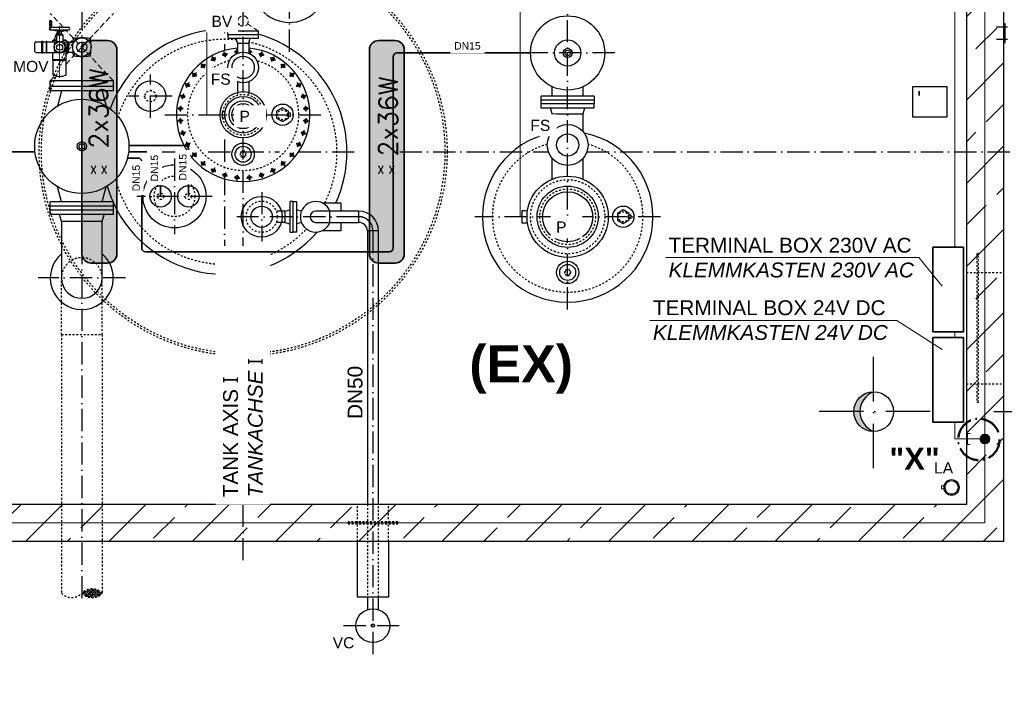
# Model space of a CAD drawing. Header units: millimetres. Extents: x 2605 to 1198744, y 17680 to 73723.
# Tile 608 of 656: x 68062 to 73372, y 40336 to 43907. Entities that reach past the tile are written whole.
import ezdxf
from ezdxf.enums import TextEntityAlignment as Align

# ---------------------------------------------------------------- set-up
doc = ezdxf.new("R2010")
doc.units = ezdxf.units.MM
for name, pattern in [('ACAD_ISO10W100', [18, 12, -3, 0, -3]), ('JIS_02_1.0', [2, 1, -1]), ('STRICHPUNKT', [25.4, 12.7, -6.35, 0, -6.35])]:
    doc.linetypes.add(name, pattern=pattern)
doc.layers.add('0_POL_masch Installation Bestand', color=7, linetype='Continuous')
for name, color, linetype, lineweight in [('Beschriftung', 7, 'Continuous', 9), ('elektro Installation', 7, 'Continuous', 35), ('Verz. Bandstahl 30x3_5mm auf Putz', 1, 'GRENZE2', 18), ('Verz. Bandstahl 30x3_5mm im Beton', 5, 'GRENZE1', 18)]:
    doc.layers.add(name, color=color, linetype=linetype, lineweight=lineweight)
doc.styles.add('LBB3.5M1000', font='isocp.shx', dxfattribs={"height": 3.5})
doc.styles.add('ROMANS', font='ROMANS', dxfattribs={"height": 0.2})
doc.linetypes.add('GRENZE1', pattern='A,6.35,-2.54,[133,ltypeshp.shx,S=2.54,R=0,X=-2.54,Y=0],-2.54,25.4', length=36.83)
doc.linetypes.add('GRENZE2', pattern='A,6.35,-2.54,[132,ltypeshp.shx,S=2.54,R=0,X=-2.54,Y=0],-2.54,25.4', length=36.83)

msp = doc.modelspace()

# ---------------------------------------------------------------- hatches: boundary and pattern name
h = msp.add_hatch()
h.set_pattern_fill('ANSI33', color=256, scale=50, style=0)
h.set_pattern_definition([(45, (150560.63, 46331.4), (-224.5064, 224.5064), []), (45, (150785.13, 46331.4), (-224.5064, 224.5064), [158.75, -79.375])])
h.paths.add_polyline_path([(67517.09828, 45294.77103), (65167.09828, 45294.77103), (65167.09828, 41094.77103), (69267.09828, 41094.77103), (69267.09828, 41294.77103), (65367.09828, 41294.77103), (65367.09828, 45094.77103), (67517.09828, 45094.77103)])
h.paths.add_polyline_path([(68397.09828, 45294.77103), (67517.09828, 45294.77103), (67517.09828, 45094.77103), (68397.09828, 45094.77103)], flags=17)
h.paths.add_polyline_path([(69267.09828, 45294.77103), (68397.09828, 45294.77103), (68397.09828, 45094.77103), (69267.09828, 45094.77103)])
h.paths.add_polyline_path([(71017.09828, 45294.77103), (69267.09828, 45294.77103), (69267.09828, 45094.77103), (71017.09828, 45094.77103)], flags=17)
h.paths.add_polyline_path([(73367.09828, 45294.77103), (71017.09828, 45294.77103), (71017.09828, 45094.77103), (73167.09828, 45094.77103), (73167.09828, 41294.77103), (69267.09828, 41294.77103), (69267.09828, 41094.77103), (73367.09828, 41094.77103)])
h = msp.add_hatch(color=254)
h.dxf.hatch_style = 1
edge = h.paths.add_edge_path()
edge.add_line((68536.09828, 42594.77103), (68448.09828, 42594.77103))
edge.add_arc((68448.09828, 42644.77103), 50, 180, 270, ccw=False)
edge.add_line((68398.09828, 42644.77103), (68398.09828, 43744.77103))
edge.add_arc((68448.09828, 43744.77103), 50, 90, 180, ccw=False)
edge.add_line((68448.09828, 43794.77103), (68536.09828, 43794.77103))
edge.add_arc((68536.09828, 43744.77103), 50, 0, 90, ccw=False)
edge.add_line((68586.09828, 43744.77103), (68586.09828, 42644.77103))
edge.add_arc((68536.09828, 42644.77103), 50, -90, 0, ccw=False)
edge = h.paths.add_edge_path()
edge.add_line((70086.09828, 42594.77103), (69998.09828, 42594.77103))
edge.add_arc((69998.09828, 42644.77103), 50, 180, 270, ccw=False)
edge.add_line((69948.09828, 42644.77103), (69948.09828, 43744.77103))
edge.add_arc((69998.09828, 43744.77103), 50, 90, 180, ccw=False)
edge.add_line((69998.09828, 43794.77103), (70086.09828, 43794.77103))
edge.add_arc((70086.09828, 43744.77103), 50, 0, 90, ccw=False)
edge.add_line((70136.09828, 43744.77103), (70136.09828, 42644.77103))
edge.add_arc((70086.09828, 42644.77103), 50, -90, 0, ccw=False)
h = msp.add_hatch(color=256)
h.dxf.hatch_style = 1
h.paths.add_polyline_path([(72593.54851, 41794.77103), (72560.04828, 41794.77103, 0.4142135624), (72667.09828, 41687.72103, -0.3104259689)])
h.paths.add_polyline_path([(72667.09828, 41901.82103, 0.4142135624), (72560.04828, 41794.77103), (72593.54851, 41794.77103, -0.3104259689)])
at = {"linetype": 'JIS_02_1.0', "ltscale": 10}
h = msp.add_hatch(dxfattribs=at)
h.set_pattern_fill('ANSI36', color=256, scale=2.5)
h.set_pattern_definition([(45, (83825.211, 48258.312), (4.209495, 15.4348152), [19.84375, -3.96875, 0, -3.96875])])
h.paths.add_polyline_path([(68397.09828, 40815.76269, 0.4305700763), (68506.64835, 40815.76269, 0.4305700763)])
at = {"layer": 'Verz. Bandstahl 30x3_5mm im Beton'}
h = msp.add_hatch(color=256, dxfattribs=at)
h.dxf.hatch_style = 1
edge = h.paths.add_edge_path()
edge.add_arc((73267.09828, 41647.37219), 26.4653, 0, 360)

# ---------------------------------------------------------------- linework, layer by layer
at = {"linetype": 'ACAD_ISO10W100', "ltscale": 10}
for p, q in [((68397.09828, 46131.29563), (68397.09828, 40763.94736)), ((69267.09828, 40992.99843), (69267.09828, 46093.74077)), ((71017.09828, 42344.56472), (71017.09828, 46119.28167)), ((69517.09828, 43734.08496), (69517.09828, 44455.4571)), ((69167.09828, 43954.69808), (69167.09828, 43740.60336)), ((69114.06654, 43681.07332), (69099.58028, 43708.17521)), ((69172.86181, 43705.42712), (69163.94121, 43734.83438)), ((69234.53193, 43725.42297), (69232.26642, 43748.42511)), ((69299.66467, 43725.42295), (69301.93019, 43748.4251)), ((69361.33479, 43705.42711), (69370.25539, 43734.83437)), ((69420.13006, 43681.07331), (69434.61632, 43708.17519)), ((71271.09768, 43727.77043), (70763.09888, 43727.77043)), ((69061.15219, 43645.71709), (69041.65697, 43669.4721)), ((69473.0444, 43645.71707), (69492.53963, 43669.47207)), ((68767.09828, 43377.39035), (68767.09828, 43612.15171)), ((69016.15224, 43600.71715), (68992.39724, 43620.21238)), ((69518.04435, 43600.71712), (69541.79935, 43620.21235)), ((68980.79601, 43547.80281), (68953.69412, 43562.28907)), ((69553.40058, 43547.80277), (69580.50247, 43562.28903)), ((68884.47896, 43494.77103), (68649.7176, 43494.77103)), ((68956.44221, 43489.00754), (68927.03494, 43497.92814)), ((69607.16164, 43497.92808), (69577.75437, 43489.00749)), ((68845.44882, 43394.77103), (69688.74774, 43394.77103)), ((68944.02674, 43426.59082), (68913.44421, 43429.60294)), ((69590.16982, 43426.59078), (69620.75236, 43429.6029)), ((68944.02674, 43362.95128), (68913.44421, 43359.93916)), ((69590.16982, 43362.95124), (69620.75235, 43359.93912)), ((68956.44219, 43300.53455), (68927.03493, 43291.61396)), ((69577.75436, 43300.53452), (69607.16162, 43291.61392)), ((68980.79599, 43241.73929), (68953.6941, 43227.25303)), ((69167.09828, 43260.52909), (69167.09828, 42434.84398)), ((69553.40056, 43241.73925), (69580.50245, 43227.25299)), ((68649.37938, 43194.77103), (68967.76569, 43194.77103)), ((69016.15222, 43188.82494), (68992.39721, 43169.32971)), ((69078.33203, 43194.77103), (69462.64527, 43194.77103)), ((69518.04432, 43188.82491), (69541.79933, 43169.32968)), ((69566.43087, 43194.77103), (69904.01376, 43194.77103)), ((70111.27976, 43194.77103), (70913.50774, 43194.77103)), ((71120.68882, 43194.77103), (73667.09828, 43194.77103)), ((68897.09828, 43158.23218), (68897.09828, 42751.30988)), ((69061.15217, 43143.82499), (69041.65694, 43120.06999)), ((69473.04437, 43143.82497), (69492.5396, 43120.06996)), ((69114.06651, 43108.46875), (69099.58024, 43081.36686)), ((69172.86177, 43084.11495), (69163.94117, 43054.70769)), ((69235.27849, 43071.69949), (69232.26638, 43041.11696)), ((69298.91803, 43071.69949), (69301.93015, 43041.11695)), ((69361.33476, 43084.11494), (69370.25535, 43054.70768)), ((69420.13003, 43108.46874), (69434.61629, 43081.36685)), ((69100.55943, 42954.77103), (68693.63713, 42954.77103)), ((69891.09828, 42844.77103), (69233.59286, 42844.77103)), ((71517.30459, 42844.77103), (70516.89197, 42844.77103)), ((68632.68008, 42514.77103), (68161.51648, 42514.77103)), ((73315.95772, 41794.77103), (73762.2357, 41794.77103))]:
    msp.add_line(p, q, dxfattribs=at)
for p, q in [((73367.09828, 45294.77103), (73367.09828, 41094.77103)), ((73167.09828, 45094.77103), (73167.09828, 41294.77103)), ((69236.94828, 43779.77103), (69229.59828, 43806.77103)), ((69297.24828, 43779.77103), (69304.59828, 43806.77103)), ((69236.94828, 43779.77103), (69297.24828, 43779.77103)), ((69236.94828, 43779.77103), (69236.94828, 43726.4161)), ((69297.24828, 43779.77103), (69297.24828, 43726.4161)), ((69236.94828, 43572.82928), (69236.94828, 43515.77472)), ((69297.24828, 43572.82928), (69297.24828, 43515.77472)), ((69492.09828, 42874.92103), (69472.8857, 42874.92103)), ((69492.09828, 42874.92103), (69519.09828, 42882.27103)), ((69492.09828, 42874.92103), (69492.09828, 42814.62103)), ((69581.38174, 42875.11609), (69555.09828, 42882.27103)), ((68287.54828, 42818.77103), (68287.54828, 42514.77103)), ((68506.64828, 42514.77103), (68506.64828, 42818.77103)), ((69492.09828, 42814.61338), (69472.88352, 42814.61338)), ((69492.09828, 42814.62103), (69519.09828, 42807.27103)), ((69581.38174, 42814.42597), (69555.09828, 42807.27103)), ((73167.09828, 41294.77103), (65367.09828, 41294.77103)), ((73367.09828, 41094.77103), (65167.09828, 41094.77103)), ((69882.94828, 40794.77103), (69882.94828, 41094.77103)), ((70051.24828, 41094.77103), (70051.24828, 40794.77103)), ((70051.24828, 40794.77103), (69882.94828, 40794.77103))]:
    msp.add_line(p, q)
at = {"linetype": 'ACAD_ISO10W100', "lineweight": 18, "ltscale": 2.5}
for p, q in [((68296.66377, 43866.29504), (68227.09828, 43940.77103)), ((68312.1376, 43667.81312), (68567.09828, 43940.77103)), ((69243.92072, 43884.31932), (69184.59828, 43844.77103)), ((69349.59828, 43844.77103), (69290.27585, 43884.31932)), ((68567.09828, 43576.77103), (68311.94494, 43849.93519))]:
    msp.add_line(p, q, dxfattribs=at)
at = {"linetype": 'ACAD_ISO10W100', "ltscale": 5}
for p, q in [((73329.95953, 43868.30934), (73389.02068, 43868.30934)), ((73329.95953, 43801.23272), (73389.02068, 43801.23272))]:
    msp.add_line(p, q, dxfattribs=at)
at = {"linetype": 'Continuous', "ltscale": 10}
for p, q in [((69349.59828, 43844.77103), (69184.59828, 43844.77103)), ((69184.59828, 43824.77103), (69184.59828, 43844.77103)), ((69349.59828, 43824.77103), (69349.59828, 43844.77103)), ((68567.09828, 43576.77103), (68227.09828, 43576.77103)), ((68227.09828, 43522.77103), (68227.09828, 43576.77103)), ((68567.09828, 43546.77103), (68227.09828, 43546.77103)), ((68567.09828, 43522.77103), (68567.09828, 43576.77103)), ((70932.94828, 43495.77073), (70932.94828, 43546.33575)), ((71101.25672, 43495.77226), (71101.2558, 43546.33924)), ((68567.09828, 43522.77103), (68227.09828, 43522.77103)), ((68287.54828, 43522.77103), (68265.83128, 43441.72213)), ((68506.64828, 43522.77103), (68528.36528, 43441.72213)), ((71159.59788, 43495.77073), (70874.59868, 43495.77073)), ((70874.59868, 43473.77103), (70874.59868, 43495.77073)), ((71159.59788, 43495.77073), (71159.59788, 43473.77103)), ((70874.59828, 43454.77103), (70874.59868, 43473.77103)), ((70874.59828, 43454.77103), (71159.59828, 43454.77103)), ((70874.59828, 43432.77103), (70874.59828, 43454.77103)), ((71159.59788, 43473.77103), (70874.59868, 43473.77103)), ((71159.59788, 43473.77103), (71159.59788, 43454.77103)), ((71159.59828, 43432.77103), (71159.59828, 43454.77103)), ((70874.59828, 43432.77103), (71159.59828, 43432.77103)), ((70932.94828, 43399.77103), (70924.59828, 43432.77103)), ((70932.94828, 43302.61436), (70932.94828, 43399.77103)), ((70932.94828, 43399.77103), (71101.24828, 43399.77103)), ((71101.24828, 43399.77103), (71109.59828, 43432.77103)), ((71101.24828, 43302.61436), (71101.24828, 43399.77103)), ((70932.94828, 43046.95851), (70932.94828, 43160.9277)), ((71101.24828, 43046.95851), (71101.24828, 43160.9277)), ((68287.54828, 42925.77103), (68265.83128, 43006.81993)), ((68506.64828, 42925.77103), (68528.36528, 43006.81993)), ((68567.09828, 42925.77103), (68227.09828, 42925.77103)), ((68227.09828, 42856.77103), (68227.09828, 42925.77103)), ((68567.09828, 42856.77103), (68567.09828, 42925.77103)), ((68567.09828, 42901.77103), (68227.09828, 42901.77103)), ((68567.09828, 42880.77103), (68227.09828, 42880.77103)), ((68567.09828, 42856.77103), (68227.09828, 42856.77103)), ((68287.54828, 42818.77103), (68277.36628, 42856.77103)), ((68506.64828, 42818.77103), (68516.83028, 42856.77103)), ((69734.09828, 42874.92103), (69658.09828, 42874.92103)), ((69734.09828, 42814.62103), (69734.09828, 42874.92103)), ((69891.09828, 42874.92103), (69734.11913, 42874.92103)), ((69891.09828, 42814.62103), (69891.09828, 42874.92103)), ((68506.64828, 42818.77103), (68287.54828, 42818.77103)), ((69658.09828, 42814.62103), (69734.09828, 42814.62103)), ((69734.09828, 42814.62103), (69891.09828, 42814.62103)), ((69997.24828, 42768.77103), (69936.94828, 42768.77103)), ((69997.24828, 41294.77103), (69997.24828, 42768.77103))]:
    msp.add_line(p, q, dxfattribs=at)
at = {"lineweight": 35}
for p, q in [((70075.8009, 42676.29749), (70075.8009, 43707.77038)), ((70095.8009, 43727.77038), (70817.09878, 43727.77048)), ((67764.76807, 43194.77103), (68144.81719, 43194.77103)), ((68643.19405, 43161.39914), (68699.92091, 43161.39914)), ((68719.92091, 43141.39914), (68719.92091, 42676.29749))]:
    msp.add_line(p, q, dxfattribs=at)
at = {"linetype": 'JIS_02_1.0', "ltscale": 10}
for p, q in [((69236.94828, 43515.77472), (69236.94828, 43500.55845)), ((69297.24828, 43515.77472), (69297.24828, 43500.55845)), ((73167.09828, 42544.77103), (73367.09828, 42544.77103)), ((68287.54882, 42209.77103), (68287.54828, 42514.77084)), ((68506.64828, 42209.77103), (68506.64828, 42514.77103)), ((68287.54828, 42209.77103), (68506.64828, 42209.77103)), ((73167.09828, 41944.77103), (73367.09828, 41944.77103)), ((69882.94828, 41094.77103), (69882.94828, 41294.77103)), ((69936.94828, 41294.77103), (69936.94828, 40794.77103)), ((69997.24828, 40794.77103), (69997.24828, 41294.77103)), ((70051.24828, 41094.77103), (70051.24828, 41294.77103))]:
    msp.add_line(p, q, dxfattribs=at)
at = {"linetype": 'JIS_02_1.0', "ltscale": 25}
for p, q in [((69472.8857, 42874.92103), (69445.66163, 42874.92103)), ((69472.88352, 42814.61338), (69445.6587, 42814.61338))]:
    msp.add_line(p, q, dxfattribs=at)
at = {"linetype": 'ACAD_ISO10W100', "ltscale": 20}
for p, q in [((72667.09828, 41489.157), (72667.09828, 42100.38506)), ((72972.71231, 41794.77103), (72361.48426, 41794.77103))]:
    msp.add_line(p, q, dxfattribs=at)
at = {"lineweight": 13}
for p, q in [((73068.69505, 41418.96236), (73070.17044, 41416.35023)), ((73074.07082, 41418.24476), (73072.92975, 41421.01928)), ((73100.69574, 41418.24476), (73101.83681, 41421.01928)), ((73106.07151, 41418.96236), (73104.59612, 41416.35023)), ((73054.03682, 41396.50613), (73051.17855, 41397.41734)), ((73054.03682, 41375.24459), (73051.17855, 41374.33338)), ((73053.02517, 41402.10865), (73055.73765, 41400.82708)), ((73053.02517, 41369.64206), (73055.73765, 41370.92364)), ((73057.89309, 41409.84051), (73060.22126, 41407.94852)), ((73057.89309, 41361.91021), (73060.22126, 41363.80219)), ((73061.0664, 41413.28743), (73063.14405, 41411.12332)), ((73113.70016, 41413.28743), (73111.62251, 41411.12332)), ((73116.87348, 41409.84051), (73114.5453, 41407.94852)), ((73116.87348, 41361.91021), (73114.5453, 41363.80219)), ((73121.7414, 41402.10865), (73119.02891, 41400.82708)), ((73121.7414, 41369.64206), (73119.02891, 41370.92364)), ((73120.72975, 41396.50613), (73123.58801, 41397.41734)), ((73120.72975, 41375.24459), (73123.58801, 41374.33338)), ((73061.0664, 41358.46328), (73063.14405, 41360.62739)), ((73068.69505, 41352.78835), (73070.17044, 41355.40048)), ((73074.07082, 41353.50595), (73072.92975, 41350.73143)), ((73100.69574, 41353.50595), (73101.83681, 41350.73143)), ((73106.07151, 41352.78835), (73104.59612, 41355.40048)), ((73113.70016, 41358.46328), (73111.62251, 41360.62739))]:
    msp.add_line(p, q, dxfattribs=at)
for points in [[(73367.09828, 43784.77103), (73376.35752, 43784.77103), (73376.35752, 43884.77103), (73367.09828, 43884.77103)], [(69184.59828, 43806.77103), (69349.59828, 43806.77103), (69349.59828, 43824.77103), (69184.59828, 43824.77103)], [(72877.471, 43384.28896), (73063.45553, 43384.28896), (73063.45553, 43545.74501), (72877.471, 43545.74501)], [(69479.44994, 43357.82061), (69511.44994, 43376.29582), (69511.44994, 43413.24624), (69479.44994, 43431.72145), (69447.44994, 43413.24624), (69447.44994, 43376.29582)], [(69519.09828, 42927.27103), (69519.09828, 42762.27103), (69537.09828, 42762.27103), (69537.09828, 42927.27103)], [(69555.09828, 42927.27103), (69555.09828, 42762.27103), (69537.09828, 42762.27103), (69537.09828, 42927.27103)], [(71317.09828, 42807.82061), (71349.09828, 42826.29582), (71349.09828, 42863.24624), (71317.09828, 42881.72145), (71285.09828, 42863.24624), (71285.09828, 42826.29582)]]:
    msp.add_lwpolyline(points, close=True)
for points in [[(69169.92886, 43410.90653), (69154.66633, 43410.90653), (69154.66633, 43378.63553), (69169.92886, 43378.63553)], [(69511.44994, 43386.57304), (69522.74592, 43386.57304), (69522.74592, 43402.96902), (69511.44994, 43402.96902)], [(70800.48892, 42877.04153), (70769.82775, 42877.04153), (70769.82775, 42812.50053), (70800.48892, 42812.50053)], [(71349.09828, 42836.57304), (71360.39426, 42836.57304), (71360.39426, 42852.96902), (71349.09828, 42852.96902)]]:
    msp.add_lwpolyline(points)
at = {"lineweight": 35}
for points in [[(68972.09828, 42954.77103), (68972.09828, 43208.49273, 0.4161050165), (68951.96921, 43228.49232), (68897.82929, 43228.14292), (68651.06877, 43228.14292)], [(68822.09828, 42954.77103), (68822.09828, 43174.77103, 0.4142135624), (68802.09828, 43194.77103), (68649.37938, 43194.77103)]]:
    msp.add_lwpolyline(points, format="xyb", dxfattribs=at)
at = {"linetype": 'JIS_02_1.0', "ltscale": 5}
for points in [[(69248.62307, 43182.12269), (69257.86068, 43166.12269), (69276.33589, 43166.12269), (69285.57349, 43182.12269), (69276.33589, 43198.12269), (69257.86068, 43198.12269)], [(70998.62307, 42544.77103), (71007.86068, 42528.77103), (71026.33589, 42528.77103), (71035.57349, 42544.77103), (71026.33589, 42560.77103), (71007.86068, 42560.77103)]]:
    msp.add_lwpolyline(points, close=True, dxfattribs=at)
at = {"linetype": 'Continuous', "ltscale": 10}
for points in [[(69692.4676, 42919.77103), (69793.09828, 42919.77103), (69793.09828, 42874.92103)], [(69793.09828, 42814.62103), (69793.09828, 42769.77103), (69692.4676, 42769.77103)]]:
    msp.add_lwpolyline(points, dxfattribs=at)
at = {"linetype": 'JIS_02_1.0', "ltscale": 10}
for points in [[(73222.70768, 41844.77103), (73232.70768, 41844.77103), (73232.70768, 42644.77103), (73222.70768, 42644.77103)], [(70101.24828, 41199.77103), (69832.94828, 41199.77103), (69832.94828, 41189.77103), (70101.24828, 41189.77103)]]:
    msp.add_lwpolyline(points, close=True, dxfattribs=at)
at = {"lineweight": 13}
msp.add_lwpolyline([(73045.68145, 41377.67737), (73033.93768, 41377.67737), (73033.93768, 41394.07335), (73045.68145, 41394.07335)], dxfattribs=at)
at = {"color": 253, "linetype": 'JIS_02_1.0', "ltscale": 10}
for radius in [1100, 1088]:
    msp.add_circle((69267.09828, 43194.77103), radius, dxfattribs=at)
at = {"linetype": 'ACAD_ISO10W100', "lineweight": 18, "ltscale": 2.5}
msp.add_circle((69267.09828, 43899.77103), 27.85597, dxfattribs=at)
at = {"linetype": 'Continuous', "ltscale": 10}
for centre, radius in [((71017.09828, 43727.77053), 199.9995), ((71017.09828, 43727.77043), 70.37313), ((71017.09828, 43727.77048), 24.99975), ((71017.09828, 43727.77048), 14.99995), ((71017.09828, 43231.77103), 110), ((71017.09828, 43231.77103), 60), ((68397.09828, 43224.27103), 25), ((68397.09828, 43224.27103), 15)]:
    msp.add_circle(centre, radius, dxfattribs=at)
for centre, radius in [((69106.82341, 43694.62427), 9), ((69168.40151, 43720.13075), 9), ((69267.09828, 43649.62269), 82.5), ((69267.09828, 43649.62269), 60), ((69365.79509, 43720.13074), 9), ((69427.37319, 43694.62425), 9), ((69051.40458, 43657.5946), 9), ((69482.79201, 43657.59457), 9), ((69004.27474, 43610.46476), 9), ((69529.92185, 43610.46473), 9), ((68767.09828, 43494.77103), 82.5), ((68967.24506, 43555.04594), 9), ((69566.95152, 43555.0459), 9), ((68941.73857, 43493.46784), 9), ((69267.09828, 43394.77103), 124.70332), ((69267.09828, 43394.77103), 98.5), ((69592.458, 43493.4678), 9), ((68397.09828, 43224.27103), 254), ((68928.73548, 43428.09688), 9), ((69266.8016, 43394.77103), 75), ((69267.09828, 43394.77103), 60.29668), ((69479.44994, 43394.77103), 57.5), ((69605.46109, 43428.09684), 9), ((68928.73547, 43361.44522), 9), ((69605.46109, 43361.44518), 9), ((68941.73856, 43296.07426), 9), ((69592.45799, 43296.07422), 9), ((68967.24504, 43234.49616), 9), ((69267.09828, 43182.12269), 60.31266), ((69267.09828, 43182.12269), 43.0192), ((69566.9515, 43234.49612), 9), ((69004.27472, 43179.07733), 9), ((69529.92182, 43179.0773), 9), ((68897.09828, 42954.77103), 170), ((69051.40455, 43131.94749), 9), ((69482.79198, 43131.94746), 9), ((69106.82337, 43094.91781), 9), ((69168.40147, 43069.41132), 9), ((69233.77244, 43056.40822), 9), ((69300.42409, 43056.40822), 9), ((69365.79505, 43069.41131), 9), ((69427.37316, 43094.91779), 9), ((71017.09828, 42844.77103), 219), ((68822.09828, 42954.77103), 57.4995), ((68972.09828, 42954.77103), 57.4995), ((71017.09828, 42844.77103), 165), ((71017.09828, 42844.77103), 135), ((69367.09828, 42844.77103), 110), ((69367.09828, 42844.77103), 57.15), ((71317.09828, 42844.77103), 57.5), ((71017.09828, 42544.77103), 60.31266), ((71017.09828, 42544.77103), 43.0192), ((72667.09828, 41794.77103), 107.05)]:
    msp.add_circle(centre, radius)
at = {"linetype": 'JIS_02_1.0', "ltscale": 10}
for centre, radius in [((68767.09828, 43494.77103), 30.15), ((69267.09828, 43394.77103), 110), ((69479.44994, 43394.77103), 26.9), ((68897.09828, 42954.77103), 109.55), ((71017.09828, 42844.77103), 200), ((68822.09828, 42954.77103), 16.85), ((68972.09828, 42954.77103), 16.85), ((71017.09828, 42844.77103), 150), ((69367.09828, 42844.77103), 84.15), ((71317.09828, 42844.77103), 26.9)]:
    msp.add_circle(centre, radius, dxfattribs=at)
at = {"linetype": 'JIS_02_1.0', "ltscale": 5}
for centre in [(69267.09828, 43182.12269), (71017.09828, 42544.77103)]:
    msp.add_circle(centre, 13.45, dxfattribs=at)
at = {"linetype": 'ACAD_ISO10W100', "lineweight": 50, "ltscale": 10}
msp.add_circle((73235.00376, 41644.48513), 111.5003, dxfattribs=at)
at = {"lineweight": 13}
for radius in [42.5, 38, 35]:
    msp.add_circle((73087.38328, 41385.87536), radius, dxfattribs=at)
for centre, radius, start, end in [((69517.09828, 44094.77103), 202.5, 212.90241755, 322.19705022), ((69167.09828, 43194.77103), 660, 87.27478409, 159.35413886), ((69167.09828, 43194.77103), 660, 335.37568165, 73.94767233), ((69267.09828, 43394.77103), 360, 94.80414884, 85.19585116), ((69233.77247, 43733.13384), 9, 69.33718598, 258.89211765), ((69300.42413, 43733.13383), 9, 281.10774596, 110.66307074), ((71017.09828, 42844.77103), 460, 101.19193864, 78.80806136), ((69167.09828, 43194.77103), 660, 196.25781111, 204.05263839), ((69167.09828, 43194.77103), 660, 204.61997733, 319.10056701), ((68397.09828, 42514.77103), 170, 130.12158611, 49.87841389), ((68397.09828, 42514.77103), 109.55, 180, 0), ((72708.2278, 41794.77103), 114.67929, 111.01720029, 248.98279971)]:
    msp.add_arc(centre, radius, start, end)
at = {"linetype": 'JIS_02_1.0', "ltscale": 10}
for centre, radius, start, end in [((69167.09828, 43194.77103), 606, 83.83423593, 161.52881771), ((69167.09828, 43194.77103), 606, 333.01254642, 77.42749506), ((69267.09828, 43394.77103), 300, 104.34550294, 75.65449706), ((71017.09828, 42844.77103), 406, 105.71017455, 74.28982545), ((69167.09828, 43194.77103), 606, 194.08313226, 316.69703719), ((68397.09828, 42514.77103), 109.55, 0, 180), ((68451.87332, 40763.94736), 75.39982, 43.40946977, 136.59053023), ((68342.32325, 40867.57802), 75.39982, 223.40946977, 316.59053023), ((68451.87332, 40867.57802), 75.39982, 223.40946977, 316.59053023)]:
    msp.add_arc(centre, radius, start, end, dxfattribs=at)
at = {"linetype": 'ACAD_ISO10W100', "ltscale": 10}
for centre, radius, start, end in [((69267.09828, 43394.77103), 340, 115.5354666, 120.71452062), ((69267.09828, 43394.77103), 340, 104.2854666, 109.46452062), ((69267.09828, 43394.77103), 340, 95.08746999, 98.21452062), ((69267.09828, 43394.77103), 340, 81.7854666, 84.91253001), ((69267.09828, 43394.77103), 340, 70.5354666, 75.71452062), ((69267.09828, 43394.77103), 340, 59.2854666, 64.46452062), ((69267.09828, 43394.77103), 340, 126.7854666, 131.96452062), ((69267.09828, 43394.77103), 340, 48.0354666, 53.21452062), ((69267.09828, 43394.77103), 340, 138.0354666, 143.21452062), ((69267.09828, 43394.77103), 340, 36.7854666, 41.96452062), ((69267.09828, 43394.77103), 340, 149.2854666, 154.46452062), ((69267.09828, 43394.77103), 340, 25.5354666, 30.71452062), ((69267.09828, 43394.77103), 340, 160.5354666, 165.71452062), ((69267.09828, 43394.77103), 340, 14.2854666, 19.46452062), ((69267.09828, 43394.77103), 340, 171.7854666, 176.96452062), ((69267.09828, 43394.77103), 340, 3.0354666, 8.21452062), ((69267.09828, 43394.77103), 340, 183.0354666, 188.21452062), ((69267.09828, 43394.77103), 340, 351.7854666, 356.96452062), ((69267.09828, 43394.77103), 340, 194.2854666, 199.46452062), ((69267.09828, 43394.77103), 340, 340.5354666, 345.71452062), ((69267.09828, 43394.77103), 340, 205.5354666, 210.71452062), ((69267.09828, 43394.77103), 340, 329.2854666, 334.46452062), ((69267.09828, 43394.77103), 340, 216.7854666, 221.96452062), ((69267.09828, 43394.77103), 340, 318.0354666, 323.21452062), ((69267.09828, 43394.77103), 340, 228.0354666, 233.21452062), ((69267.09828, 43394.77103), 340, 306.7854666, 311.96452062), ((69267.09828, 43394.77103), 340, 239.2854666, 244.46452062), ((69267.09828, 43394.77103), 340, 250.5354666, 255.71452062), ((69267.09828, 43394.77103), 340, 284.2854666, 289.46452062), ((69267.09828, 43394.77103), 340, 295.5354666, 300.71452062), ((69267.09828, 43394.77103), 340, 261.7854666, 266.96452062), ((69267.09828, 43394.77103), 340, 273.0354666, 278.21452062), ((69891.09828, 42768.77103), 76, 0, 90)]:
    msp.add_arc(centre, radius, start, end, dxfattribs=at)
at = {"lineweight": 35}
for centre, start, end in [((70095.8009, 43707.77038), 90.00000616, 180), ((68699.92091, 43141.39914), 0, 90), ((68739.92091, 42676.29749), 180, 270), ((70055.8009, 42676.29749), 270, 0)]:
    msp.add_arc(centre, 20, start, end, dxfattribs=at)
at = {"linetype": 'Continuous', "ltscale": 10}
for centre, radius, start, end in [((69658.09828, 42844.77103), 82.5, 21.43555888, 338.56444112), ((69658.09828, 42844.77103), 30.15, 90, 270), ((69891.09828, 42768.77103), 106.15, 0, 90), ((69891.09828, 42768.77103), 45.85, 0, 90)]:
    msp.add_arc(centre, radius, start, end, dxfattribs=at)
at = {"layer": '0_POL_masch Installation Bestand'}
for p, q in [((68233.86234, 43901.39355), (68222.71996, 43901.39355)), ((68222.71996, 43901.39355), (68222.71996, 43879.10878)), ((68222.71996, 43879.10878), (68224.97937, 43866.29504)), ((68233.86234, 43879.10878), (68222.71996, 43879.10878)), ((68231.60293, 43866.29504), (68224.97937, 43866.29504)), ((68228.29115, 43866.29504), (68326.34414, 43866.29504)), ((68233.86234, 43879.10878), (68231.60293, 43866.29504)), ((68233.86234, 43901.39355), (68233.86234, 43879.10878)), ((68228.29115, 43852.92418), (68326.34414, 43852.92418)), ((68268.96085, 43842.89603), (68231.5353, 43852.92418)), ((68260.60407, 43825.06822), (68263.38966, 43827.85381)), ((68260.60407, 43825.06822), (68294.03122, 43825.06822)), ((68260.60407, 43825.06822), (68260.60407, 43788.01979)), ((68263.38966, 43830.63941), (68291.24562, 43830.63941)), ((68263.38966, 43827.85381), (68263.38966, 43830.63941)), ((68263.38966, 43827.85381), (68291.24562, 43827.85381)), ((68268.96085, 43852.92418), (68268.96085, 43842.89603)), ((68285.67443, 43842.89603), (68268.96085, 43842.89603)), ((68268.96085, 43841.78179), (68268.96085, 43830.63941)), ((68285.67443, 43841.78179), (68268.96085, 43841.78179)), ((68271.74645, 43842.89603), (68271.74645, 43841.78179)), ((68282.88884, 43842.89603), (68282.88884, 43841.78179)), ((68285.67443, 43852.92418), (68285.67443, 43842.89603)), ((68285.67443, 43842.89603), (68323.09998, 43852.92418)), ((68285.67443, 43841.78179), (68285.67443, 43830.63941)), ((68291.24562, 43827.85381), (68291.24562, 43830.63941)), ((68294.03122, 43825.06822), (68291.24562, 43827.85381)), ((68294.03122, 43825.06822), (68294.03122, 43787.01273)), ((68149.73734, 43788.01979), (68181.12195, 43788.01979)), ((68181.12195, 43790.80538), (68186.69314, 43790.80538)), ((68186.69314, 43788.01979), (68205.25003, 43788.01979)), ((68205.25003, 43790.80538), (68208.03563, 43790.80538)), ((68208.03563, 43788.01979), (68277.31764, 43788.01979)), ((68241.66201, 43788.01979), (68241.66201, 43796.65513)), ((68260.60407, 43796.65513), (68241.66201, 43796.65513)), ((68260.60407, 43794.98378), (68241.66201, 43794.98378)), ((68312.97328, 43796.65513), (68294.03122, 43796.65513)), ((68312.97328, 43794.98378), (68294.03122, 43794.98378)), ((68312.97328, 43687.80933), (68312.97328, 43796.65513)), ((68312.97328, 43792.19818), (68319.10159, 43792.19818)), ((68319.10158, 43725.34387), (68319.10159, 43758.77102)), ((68319.10159, 43792.19818), (68319.10159, 43758.77102)), ((68319.10159, 43789.41258), (68321.88718, 43789.41258)), ((68321.88718, 43789.41258), (68321.88718, 43758.77102)), ((68321.88718, 43789.41258), (68325.82661, 43785.47316)), ((68321.88718, 43728.12946), (68321.88718, 43758.77102)), ((68325.82661, 43785.47316), (68325.82661, 43758.77102)), ((68325.82661, 43785.47316), (68348.45625, 43785.47316)), ((68325.82661, 43732.06889), (68325.82661, 43758.77102)), ((68241.66201, 43687.80933), (68241.66201, 43729.52226)), ((68312.97327, 43725.34387), (68319.10158, 43725.34387)), ((68319.10158, 43728.12946), (68321.88718, 43728.12946)), ((68321.88718, 43728.12946), (68325.82661, 43732.06889)), ((68325.82661, 43732.06889), (68348.45625, 43732.06889)), ((68312.97328, 43690.59492), (68241.66201, 43690.59492)), ((68312.97328, 43687.80933), (68241.66201, 43687.80933)), ((68242.49769, 43608.93594), (68242.49769, 43687.80933)), ((68312.1376, 43608.93594), (68312.1376, 43687.80933))]:
    msp.add_line(p, q, dxfattribs=at)
at = {"layer": '0_POL_masch Installation Bestand', "linetype": 'STRICHPUNKT', "lineweight": 18, "ltscale": 0.1}
for p, q in [((68228.29115, 43846.32388), (68228.29115, 43904.87131)), ((68277.31764, 43874.67326), (68277.31764, 43593.43095)), ((68228.29115, 43852.92418), (68226.27132, 43849.42574)), ((68228.29115, 43852.92418), (68230.31098, 43849.42574))]:
    msp.add_line(p, q, dxfattribs=at)
at = {"layer": '0_POL_masch Installation Bestand'}
for centre, radius in [((68397.09828, 43758.77103), 50.14073), ((68277.31764, 43758.77102), 29.24876), ((68277.31764, 43758.77102), 16.24931), ((68397.09828, 43758.77103), 27.85597)]:
    msp.add_circle(centre, radius, dxfattribs=at)
for centre, radius, start, end in [((68228.29115, 43859.60961), 6.68543, 90, 270), ((68326.34414, 43859.60961), 6.68543, 270, 90), ((68397.09828, 43758.77102), 154.60059, 146.8752976, 165.81550423), ((68353.75944, 43802.10986), 2.7856, 100.58919629, 169.41081001), ((68397.09829, 43570.28904), 238.62272, 79.41080861, 100.58919629), ((68440.43712, 43802.10987), 2.7856, 10.58919489, 79.41080861), ((68149.73734, 43782.44859), 5.57119, 90, 180), ((68387.26547, 43758.77103), 139.19659, 169.41081001, 190.58919768), ((68252.03666, 43784.05201), 1.62493, 100.58919629, 169.41081001), ((68277.31765, 43648.8232), 139.19659, 79.41080861, 100.58919629), ((68302.59863, 43784.05201), 1.62493, 10.58919489, 79.41080861), ((68167.36982, 43758.77102), 139.19659, 349.4108081, 10.58919489), ((68585.58027, 43758.77104), 238.62272, 169.41081001, 190.58919768), ((68208.61629, 43758.77103), 238.62272, 349.4108081, 10.58919489), ((68252.03666, 43733.49004), 1.62493, 190.58919768, 259.41081141), ((68277.31763, 43868.71885), 139.19659, 259.41081141, 280.5891982), ((68302.59863, 43733.49004), 1.62493, 280.5891982, 349.4108081), ((68353.75945, 43715.43219), 2.7856, 190.58919768, 259.41081141), ((68397.09826, 43947.25302), 238.62272, 259.41081141, 280.5891982), ((68440.43712, 43715.4322), 2.7856, 280.5891982, 349.4108081), ((68277.31764, 43688.6563), 86.9929, 246.40544065, 293.59455935)]:
    msp.add_arc(centre, radius, start, end, dxfattribs=at)
at = {"layer": 'Beschriftung'}
for p, q in [((72910.20654, 42625.42502), (71547.14068, 42625.42502)), ((72910.20654, 42625.42502), (73036.4371, 42470.00194)), ((72793.01322, 42285.42474), (71459.58862, 42285.42474))]:
    msp.add_line(p, q, dxfattribs=at)
at = {"layer": 'elektro Installation', "linetype": 'Continuous', "ltscale": 100}
for points in [[(68536.09828, 42594.77103), (68448.09828, 42594.77103, -0.4142135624), (68398.09828, 42644.77103), (68398.09828, 43744.77103, -0.4142135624), (68448.09828, 43794.77103), (68536.09828, 43794.77103, -0.4142135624), (68586.09828, 43744.77103), (68586.09828, 42644.77103, -0.4142135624)], [(70086.09828, 42594.77103), (69998.09828, 42594.77103, -0.4142135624), (69948.09828, 42644.77103), (69948.09828, 43744.77103, -0.4142135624), (69998.09828, 43794.77103), (70086.09828, 43794.77103, -0.4142135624), (70136.09828, 43744.77103), (70136.09828, 42644.77103, -0.4142135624)]]:
    msp.add_lwpolyline(points, format="xyb", close=True, dxfattribs=at)
at = {"layer": 'Verz. Bandstahl 30x3_5mm auf Putz', "ltscale": 2}
for p, q in [((73104.59828, 42680.88388), (73104.59828, 44177.46134)), ((69070.46776, 43394.77103), (69167.66089, 43394.77103)), ((73104.59828, 42194.5463), (73104.59828, 42224.22075)), ((73104.59828, 41647.37219), (73104.59828, 41737.88316)), ((73172.54741, 41647.37219), (73104.59828, 41647.37219))]:
    msp.add_line(p, q, dxfattribs=at)
at = {"layer": 'Verz. Bandstahl 30x3_5mm auf Putz'}
for p, q in [((69167.66089, 43409.77103), (69167.66089, 43379.77103)), ((70797.16089, 42859.77103), (70797.16089, 42829.77103)), ((70760.46816, 42844.77103), (70797.16089, 42844.77103))]:
    msp.add_line(p, q, dxfattribs=at)
at = {"layer": 'Verz. Bandstahl 30x3_5mm im Beton', "ltscale": 15}
for p, q in [((73267.09828, 41194.77103), (73267.09828, 45194.77103)), ((65267.09828, 41194.77103), (73267.09828, 41194.77103))]:
    msp.add_line(p, q, dxfattribs=at)
at = {"layer": 'Verz. Bandstahl 30x3_5mm im Beton', "linetype": 'Continuous'}
msp.add_line((73267.09828, 41647.37219), (73172.54741, 41647.37219), dxfattribs=at)
msp.add_lwpolyline([(73187.54741, 41617.37219), (73172.54741, 41617.37219), (73172.54741, 41677.37219), (73187.54741, 41677.37219)], dxfattribs=at)
at = {"layer": 'Verz. Bandstahl 30x3_5mm im Beton', "linetype": 'Continuous', "ltscale": 15}
msp.add_circle((73267.09828, 41647.37219), 26.4653, dxfattribs=at)

# ---------------------------------------------------------------- texts
at = {"insert": (72902.41345, 43522.2419), "char_height": 80, "width": 388.5714209, "attachment_point": 1, "style": 'LBB3.5M1000'}
msp.add_mtext("{\\fWingdings 2|b0|i0|c2|p18;'}", dxfattribs=at)
at = {"layer": 'Beschriftung', "insert": (71561.39602, 42731.54496), "char_height": 80, "width": 1367.4009422, "attachment_point": 1, "style": 'LBB3.5M1000'}
msp.add_mtext('{\\fArial|b0|i0|c0|p34;TERMINAL BOX 230V AC\\P\\fArial|b0|i1|c0|p34;KLEMMKASTEN 230V AC}', dxfattribs=at)
at = {"layer": 'elektro Installation', "linetype": 'Continuous', "ltscale": 100, "style": 'ROMANS'}
for p in [(68437.91372, 43211.99938), (69998.80895, 43169.93219)]:
    msp.add_text('2x36W', height=100, rotation=90, dxfattribs=at).set_placement(p, align=Align.TOP_LEFT)
for p in [(68459.96171, 43118.69114), (68518.34613, 43118.69114), (70009.96171, 43118.69114), (70068.34613, 43118.69114)]:
    msp.add_text('X', height=41.67311, dxfattribs=at).set_placement(p, align=Align.TOP_CENTER)

# ---------------------------------------------------------------- next in the draw order: texts
at = {"attachment_point": 1, "style": 'LBB3.5M1000', "bg_fill": 2}
for s, insert, char_height, width in [('\\pi36.311;{\\fArial|b1|i0|c0|p34;(EX)}', (70450.74299, 42151.92277), 200, 602.3620889), ('{\\fArial|b1|i0|c0|p34;"X"}', (72752.30881, 41600.95143), 120, 198.097513)]:
    msp.add_mtext(s, dxfattribs=dict(at, insert=insert, char_height=char_height, width=width))
at = {"layer": 'Beschriftung', "attachment_point": 1, "style": 'LBB3.5M1000', "bg_fill": 2}
for s, insert, char_height, width in [('{\\fArial|b0|i0|c0|p34;DN15}', (70405.10853, 43786.09123), 40, 144.484593), ('\\pi37.769;{\\fArial|b1|i0|c0|p34;A}', (64771.96087, 41567.50314), 120, 195.9471091), ('\\pi31.451;{\\fArial|b0|i0|c0|p34;EMERGENCY \\P\\pi268.1;EXIT\\P\\pi-7.2665;\\fArial|b0|i1|c0|p34;NOTAUSGANG}', (65492.06756, 40722.25323), 80, 773.5161683)]:
    msp.add_mtext(s, dxfattribs=dict(at, insert=insert, char_height=char_height, width=width))
at = {"layer": 'Beschriftung', "color": 1, "char_height": 60, "width": 111.9584505, "attachment_point": 1, "style": 'LBB3.5M1000', "bg_fill": 2}
for s, insert in [('{\\fArial|b0|i0|c0|p34;\\C256;MOV}', (68026.89168, 43685.01591)), ('{\\fArial|b0|i0|c0|p34;\\C256;FS}', (69092.72695, 43616.52073)), ('{\\fArial|b0|i0|c0|p34;\\C256;P}', (69247.58007, 43416.25894)), ('{\\fArial|b0|i0|c0|p34;\\C256;FS}', (70816.11778, 43367.48473)), ('{\\fArial|b0|i0|c0|p34;\\C256;P}', (70954.93461, 42819.4121))]:
    msp.add_mtext(s, dxfattribs=dict(at, insert=insert))
at = {"layer": 'Beschriftung', "width": 144.484593, "attachment_point": 1, "rotation": 90, "style": 'LBB3.5M1000', "bg_fill": 2}
for s, insert, char_height in [('{\\fArial|b0|i0|c0|p34;DN15}', (68921.46333, 43040.48222), 40), ('{\\fArial|b0|i0|c0|p34;DN15}', (68669.86572, 42981.82355), 40), ('{\\fArial|b0|i0|c0|p34;DN50}', (69830.6233, 41755.3425), 80)]:
    msp.add_mtext(s, dxfattribs=dict(at, insert=insert, char_height=char_height))

# ---------------------------------------------------------------- next in the draw order: linework, layer by layer
at = {"linetype": 'ACAD_ISO10W100', "lineweight": 18, "ltscale": 2.5}
msp.add_line((68227.09828, 43576.77103), (68253.46385, 43604.9977), dxfattribs=at)
at = {"linetype": 'Continuous', "ltscale": 10}
for p, q in [((69936.94828, 42768.77103), (69936.94828, 41294.77103)), ((69936.94828, 40794.77103), (69936.94828, 40727.30885)), ((69997.24828, 40727.30885), (69997.24828, 40794.77103))]:
    msp.add_line(p, q, dxfattribs=at)
at = {"linetype": 'JIS_02_1.0', "ltscale": 10}
for p, q in [((68287.54882, 42209.77103), (68287.54824, 40815.76265)), ((68506.64775, 42209.77103), (68506.64832, 40815.76265))]:
    msp.add_line(p, q, dxfattribs=at)
at = {"linetype": 'ACAD_ISO10W100', "ltscale": 10}
msp.add_line((69809.03, 40640.91887), (70125.16656, 40640.91887), dxfattribs=at)
at = {"layer": '0_POL_masch Installation Bestand'}
for p, q in [((68144.16614, 43735.09346), (68144.16614, 43782.44859)), ((68181.12195, 43726.73667), (68181.12195, 43790.80538)), ((68183.90754, 43790.80538), (68183.90754, 43726.73667)), ((68186.69314, 43726.73667), (68186.69314, 43790.80538)), ((68205.25003, 43790.80538), (68205.25003, 43726.73667)), ((68208.03563, 43726.73667), (68208.03563, 43790.80538)), ((68149.73734, 43729.52226), (68181.12195, 43729.52226)), ((68186.69314, 43726.73667), (68181.12195, 43726.73667)), ((68186.69314, 43729.52226), (68205.25003, 43729.52226)), ((68208.03563, 43726.73667), (68205.25003, 43726.73667)), ((68208.03563, 43729.52226), (68277.31764, 43729.52226))]:
    msp.add_line(p, q, dxfattribs=at)
msp.add_arc((68149.73734, 43735.09346), 5.57119, 180, 270, dxfattribs=at)
at = {"layer": 'Beschriftung'}
msp.add_line((72793.01322, 42285.42474), (73036.4371, 42130.00166), dxfattribs=at)
at = {"layer": 'elektro Installation'}
for points in [[(73151.47425, 42680.88388), (72986.40375, 42680.88388), (72986.40375, 42224.22075), (73151.47425, 42224.22075)], [(73151.47425, 42194.5463), (72986.40375, 42194.5463), (72986.40375, 41737.88316), (73151.47425, 41737.88316)]]:
    msp.add_lwpolyline(points, close=True, dxfattribs=at)
at = {"layer": 'Verz. Bandstahl 30x3_5mm auf Putz', "ltscale": 2}
for p, q in [((69070.46776, 45032.27103), (69070.46776, 43394.77103)), ((70760.46816, 45032.27103), (70760.46816, 42844.77103))]:
    msp.add_line(p, q, dxfattribs=at)

# ---------------------------------------------------------------- next in the draw order: texts
at = {"layer": 'Beschriftung', "attachment_point": 1, "rotation": 90, "style": 'LBB3.5M1000', "bg_fill": 2}
for s, insert, char_height, width in [('{\\fArial|b0|i0|c0|p34;DN15}', (68768.73634, 43035.66102), 40, 144.484593), ('{\\fArial|b0|i0|c0|p34;TANK AXIS \\fSegoe UI|b0|i0|c0|p34;I\\fArial|b0|i0|c0|p34;\\P\\fArial|b0|i1|c0|p34;TANKACHSE \\fSegoe UI|b0|i0|c0|p34;I}', (69159.16965, 41332.82632), 80, 1314.0157142)]:
    msp.add_mtext(s, dxfattribs=dict(at, insert=insert, char_height=char_height, width=width))
at = {"layer": 'Beschriftung', "insert": (71476.83885, 42394.51874), "char_height": 80, "width": 1314.0157142, "attachment_point": 1, "style": 'LBB3.5M1000'}
msp.add_mtext('{\\fArial|b0|i0|c0|p34;TERMINAL BOX 24V DC\\P\\fArial|b0|i1|c0|p34;KLEMMKASTEN 24V DC}', dxfattribs=at)
at = {"layer": 'Beschriftung', "attachment_point": 1, "style": 'LBB3.5M1000', "bg_fill": 2}
for s, insert, char_height, width in [('{\\fArial|b0|i0|c0|p34;\\C256;LA}', (72993.17089, 41521.33244), 60, 111.9584505), ('\\pi47.714;{\\fArial|b1|i0|c0|p34;B}', (66574.46101, 40551.04126), 120, 195.9471091)]:
    msp.add_mtext(s, dxfattribs=dict(at, insert=insert, char_height=char_height, width=width))

# ---------------------------------------------------------------- next in the draw order: linework, layer by layer
at = {"linetype": 'ACAD_ISO10W100', "ltscale": 10}
for p, q in [((69367.09828, 42978.27645), (69367.09828, 42711.26561)), ((69967.09828, 42768.77103), (69967.09828, 40482.8506))]:
    msp.add_line(p, q, dxfattribs=at)
at = {"lineweight": 35}
msp.add_line((68739.92091, 42656.29749), (70055.8009, 42656.29749), dxfattribs=at)
msp.add_circle((69967.09828, 40640.91887), 9.08235)

# ---------------------------------------------------------------- next in the draw order: texts
at = {"layer": 'Beschriftung', "color": 1, "char_height": 60, "width": 111.9584505, "attachment_point": 1, "style": 'LBB3.5M1000', "bg_fill": 2}
for s, insert in [('{\\fArial|b0|i0|c0|p34;\\C256;BV}', (69096.60249, 43928.22097)), ('{\\fArial|b0|i0|c0|p34;\\C256;VC}', (69750.18184, 40578.61084))]:
    msp.add_mtext(s, dxfattribs=dict(at, insert=insert))

# ---------------------------------------------------------------- next in the draw order: linework, layer by layer
msp.add_circle((69967.09828, 40640.91887), 91.5)

doc.saveas('drawing.dxf')
